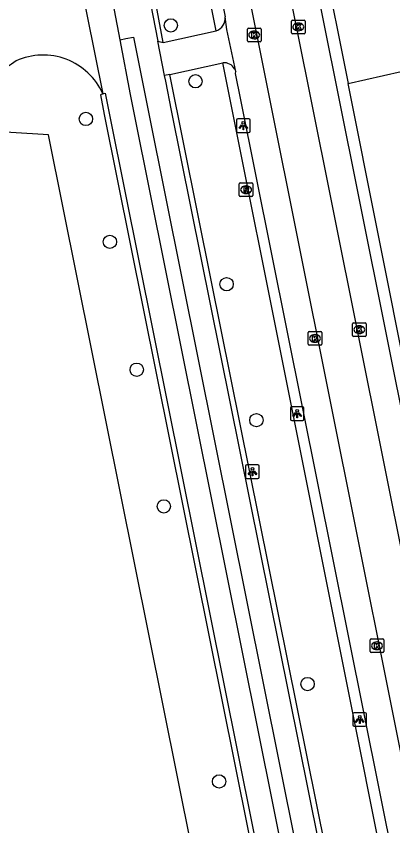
# Model space of a CAD drawing. Extents: x 160203 to 161526, y 379529 to 381797.
# Drawn here: x 160799.8 to 160827.4, y 380438.4 to 380497.8 of the extents above; entities that cross this region are included whole.
import ezdxf

# ---------------------------------------------------------------- set-up
doc = ezdxf.new("R2010")
doc.units = 0
for name, color, linetype in [('IMGEO_Boom', 7, 'Continuous'), ('IMGEO_Fietspad_open', 7, 'Continuous'), ('IMGEO_Kolk', 7, 'Continuous'), ('IMGEO_Lichtpunt', 7, 'Continuous'), ('IMGEO_Loofbos', 7, 'Continuous'), ('IMGEO_Rijbaan_lokaal_gesloten', 7, 'Continuous'), ('IMGEO_Rijbaan_lokaal_open', 7, 'Continuous'), ('IMGEO_Rioolput', 7, 'Continuous'), ('IMGEO_Voetpad_open', 7, 'Continuous')]:
    doc.layers.add(name, color=color, linetype=linetype)

msp = doc.modelspace()

# ---------------------------------------------------------------- linework, layer by layer
at = {"layer": 'IMGEO_Boom'}
for centre in [(160811.1, 380497.112), (160812.91, 380493.016), (160804.874, 380490.251), (160806.632, 380481.246), (160815.191, 380478.14), (160808.596, 380471.874), (160817.373, 380468.172), (160810.588, 380461.854), (160821.126, 380448.83), (160814.636, 380441.688)]:
    msp.add_circle(centre, 0.489, dxfattribs=at)
at = {"layer": 'IMGEO_Fietspad_open'}
for points in [[(160815.874, 380493.74), (160815.195, 380496.812), (160815.089, 380497.738)], [(160810.527, 380495.867), (160814.434, 380496.716)], [(160811.026, 380493.513), (160814.915, 380494.379)], [(160815.777, 380493.933), (160815.874, 380493.74)]]:
    msp.add_lwpolyline(points, dxfattribs=at)
for centre, radius, start, end in [((160814.08, 380497.664), 1.011, 290.46572, 4.22265), ((160814.969, 380493.428), 0.953, 32.02559, 93.2602)]:
    msp.add_arc(centre, radius, start, end, dxfattribs=at)
at = {"layer": 'IMGEO_Kolk'}
for p, q in [((160819.945, 380496.573), (160819.945, 380497.425)), ((160820.02, 380497.499), (160820.872, 380497.499)), ((160820.946, 380497.425), (160820.946, 380496.573)), ((160816.714, 380495.984), (160816.714, 380496.836)), ((160816.789, 380496.91), (160817.641, 380496.91)), ((160817.715, 380496.836), (160817.715, 380495.984)), ((160820.433, 380497.279), (160820.458, 380497.279)), ((160817.202, 380496.69), (160817.227, 380496.69)), ((160820.872, 380496.499), (160820.02, 380496.499)), ((160820.456, 380496.719), (160820.431, 380496.719)), ((160817.641, 380495.91), (160816.789, 380495.91)), ((160817.225, 380496.13), (160817.2, 380496.13)), ((160824.421, 380474.382), (160824.421, 380475.234)), ((160824.496, 380475.308), (160825.348, 380475.308)), ((160824.909, 380475.088), (160824.934, 380475.088)), ((160825.422, 380475.234), (160825.422, 380474.382)), ((160821.168, 380473.741), (160821.168, 380474.593)), ((160821.243, 380474.667), (160822.095, 380474.667)), ((160821.656, 380474.447), (160821.681, 380474.447)), ((160822.169, 380474.593), (160822.169, 380473.741)), ((160825.348, 380474.308), (160824.496, 380474.308)), ((160824.932, 380474.528), (160824.907, 380474.528)), ((160822.095, 380473.667), (160821.243, 380473.667)), ((160821.679, 380473.887), (160821.654, 380473.887)), ((160825.716, 380451.206), (160825.716, 380452.058)), ((160825.791, 380452.132), (160826.643, 380452.132)), ((160826.204, 380451.912), (160826.229, 380451.912)), ((160826.717, 380452.058), (160826.717, 380451.206)), ((160826.643, 380451.132), (160825.791, 380451.132)), ((160826.227, 380451.352), (160826.202, 380451.352))]:
    msp.add_line(p, q, dxfattribs=at)
for points in [[(160819.945, 380496.573), (160819.945, 380497.425)], [(160820.02, 380497.499), (160820.872, 380497.499)], [(160820.946, 380497.425), (160820.946, 380496.573)], [(160816.714, 380495.984), (160816.714, 380496.836)], [(160816.789, 380496.91), (160817.641, 380496.91)], [(160817.715, 380496.836), (160817.715, 380495.984)], [(160820.266, 380497.199), (160820.389, 380497.199), (160820.389, 380497.048), (160820.519, 380497.199), (160820.683, 380497.199), (160820.537, 380497.048), (160820.69, 380496.799), (160820.538, 380496.799), (160820.453, 380496.963), (160820.389, 380496.896), (160820.389, 380496.799), (160820.266, 380496.799), (160820.266, 380497.199)], [(160817.035, 380496.61), (160817.158, 380496.61), (160817.158, 380496.459), (160817.288, 380496.61), (160817.452, 380496.61), (160817.306, 380496.459), (160817.459, 380496.21), (160817.307, 380496.21), (160817.222, 380496.374), (160817.158, 380496.307), (160817.158, 380496.21), (160817.035, 380496.21), (160817.035, 380496.61)], [(160820.872, 380496.499), (160820.02, 380496.499)], [(160817.641, 380495.91), (160816.789, 380495.91)], [(160824.421, 380474.382), (160824.421, 380475.234)], [(160824.496, 380475.308), (160825.348, 380475.308)], [(160824.742, 380475.008), (160824.865, 380475.008), (160824.865, 380474.857), (160824.995, 380475.008), (160825.159, 380475.008), (160825.013, 380474.857), (160825.166, 380474.608), (160825.014, 380474.608), (160824.929, 380474.772), (160824.865, 380474.705), (160824.865, 380474.608), (160824.742, 380474.608), (160824.742, 380475.008)], [(160825.422, 380475.234), (160825.422, 380474.382)], [(160821.168, 380473.741), (160821.168, 380474.593)], [(160821.243, 380474.667), (160822.095, 380474.667)], [(160821.489, 380474.367), (160821.612, 380474.367), (160821.612, 380474.216), (160821.742, 380474.367), (160821.906, 380474.367), (160821.76, 380474.216), (160821.913, 380473.967), (160821.761, 380473.967), (160821.676, 380474.131), (160821.612, 380474.064), (160821.612, 380473.967), (160821.489, 380473.967), (160821.489, 380474.367)], [(160822.169, 380474.593), (160822.169, 380473.741)], [(160825.348, 380474.308), (160824.496, 380474.308)], [(160822.095, 380473.667), (160821.243, 380473.667)], [(160825.716, 380451.206), (160825.716, 380452.058)], [(160825.791, 380452.132), (160826.643, 380452.132)], [(160826.037, 380451.832), (160826.16, 380451.832), (160826.16, 380451.681), (160826.29, 380451.832), (160826.454, 380451.832), (160826.308, 380451.681), (160826.461, 380451.432), (160826.309, 380451.432), (160826.224, 380451.596), (160826.16, 380451.529), (160826.16, 380451.432), (160826.037, 380451.432), (160826.037, 380451.832)], [(160826.717, 380452.058), (160826.717, 380451.206)], [(160826.643, 380451.132), (160825.791, 380451.132)]]:
    msp.add_lwpolyline(points, dxfattribs=at)
for centre, start, end in [((160820.022, 380497.423), 91.55205, 178.44795), ((160820.022, 380497.423), 91.55205, 178.44795), ((160820.87, 380497.423), 1.55205, 88.44795), ((160820.87, 380497.423), 1.55205, 88.44795), ((160816.791, 380496.834), 91.55205, 178.44795), ((160816.791, 380496.834), 91.55205, 178.44795), ((160817.639, 380496.834), 1.55205, 88.44795), ((160817.639, 380496.834), 1.55205, 88.44795), ((160820.022, 380496.575), 181.55205, 268.44795), ((160820.022, 380496.575), 181.55205, 268.44795), ((160820.87, 380496.575), 271.55205, 358.44795), ((160820.87, 380496.575), 271.55205, 358.44795), ((160816.791, 380495.986), 181.55205, 268.44795), ((160816.791, 380495.986), 181.55205, 268.44795), ((160817.639, 380495.986), 271.55205, 358.44795), ((160817.639, 380495.986), 271.55205, 358.44795), ((160824.498, 380475.232), 91.55205, 178.44795), ((160824.498, 380475.232), 91.55205, 178.44795), ((160825.346, 380475.232), 1.55205, 88.44795), ((160825.346, 380475.232), 1.55205, 88.44795), ((160821.245, 380474.591), 91.55205, 178.44795), ((160821.245, 380474.591), 91.55205, 178.44795), ((160822.093, 380474.591), 1.55205, 88.44795), ((160822.093, 380474.591), 1.55205, 88.44795), ((160824.498, 380474.384), 181.55205, 268.44795), ((160824.498, 380474.384), 181.55205, 268.44795), ((160825.346, 380474.384), 271.55205, 358.44795), ((160825.346, 380474.384), 271.55205, 358.44795), ((160821.245, 380473.743), 181.55205, 268.44795), ((160821.245, 380473.743), 181.55205, 268.44795), ((160822.093, 380473.743), 271.55205, 358.44795), ((160822.093, 380473.743), 271.55205, 358.44795), ((160825.793, 380452.056), 91.55205, 178.44795), ((160825.793, 380452.056), 91.55205, 178.44795), ((160826.641, 380452.056), 1.55205, 88.44795), ((160826.641, 380452.056), 1.55205, 88.44795), ((160825.793, 380451.208), 181.55205, 268.44795), ((160825.793, 380451.208), 181.55205, 268.44795), ((160826.641, 380451.208), 271.55205, 358.44795), ((160826.641, 380451.208), 271.55205, 358.44795)]:
    msp.add_arc(centre, 0.0765, start, end, dxfattribs=at)
for centre, major_axis, ratio, start_param, end_param in [((160820.432, 380496.999), (-0.387, 0.002), 0.722429, 4.712389, 7.853982), ((160820.457, 380496.999), (-0.39, 0.002), 0.717154, 1.570796, 4.712389), ((160817.201, 380496.41), (-0.387, 0.002), 0.722429, 4.712389, 7.853982), ((160817.226, 380496.41), (-0.39, 0.002), 0.717154, 1.570796, 4.712389), ((160824.908, 380474.808), (-0.387, 0.002), 0.722429, 4.712389, 7.853982), ((160824.933, 380474.808), (-0.39, 0.002), 0.717154, 1.570796, 4.712389), ((160821.655, 380474.167), (-0.387, 0.002), 0.722429, 4.712389, 7.853982), ((160821.68, 380474.167), (-0.39, 0.002), 0.717154, 1.570796, 4.712389), ((160826.203, 380451.632), (-0.387, 0.002), 0.722429, 4.712389, 7.853982), ((160826.228, 380451.632), (-0.39, 0.002), 0.717154, 1.570796, 4.712389)]:
    msp.add_ellipse(centre, major_axis=major_axis, ratio=ratio, start_param=start_param, end_param=end_param, dxfattribs=at)
at = {"layer": 'IMGEO_Lichtpunt'}
for p, q in [((160815.917, 380490.168), (160815.917, 380489.361)), ((160815.917, 380490.168), (160815.917, 380489.361)), ((160816.819, 380490.263), (160816.011, 380490.263)), ((160816.819, 380490.263), (160816.011, 380490.263)), ((160816.913, 380489.361), (160816.913, 380490.168)), ((160816.913, 380489.361), (160816.913, 380490.168)), ((160816.011, 380489.267), (160816.819, 380489.267)), ((160816.011, 380489.267), (160816.819, 380489.267)), ((160819.868, 380469.059), (160819.868, 380468.252)), ((160819.868, 380469.059), (160819.868, 380468.252)), ((160820.77, 380469.154), (160819.962, 380469.154)), ((160820.77, 380469.154), (160819.962, 380469.154)), ((160820.864, 380468.252), (160820.864, 380469.059)), ((160820.864, 380468.252), (160820.864, 380469.059)), ((160819.962, 380468.158), (160820.77, 380468.158)), ((160819.962, 380468.158), (160820.77, 380468.158)), ((160816.584, 380464.802), (160816.584, 380463.995)), ((160816.584, 380464.802), (160816.584, 380463.995)), ((160817.486, 380464.897), (160816.678, 380464.897)), ((160817.486, 380464.897), (160816.678, 380464.897)), ((160817.58, 380463.995), (160817.58, 380464.802)), ((160817.58, 380463.995), (160817.58, 380464.802)), ((160816.678, 380463.901), (160817.486, 380463.901)), ((160816.678, 380463.901), (160817.486, 380463.901)), ((160824.45, 380446.634), (160824.45, 380445.827)), ((160824.45, 380446.634), (160824.45, 380445.827)), ((160825.352, 380446.729), (160824.544, 380446.729)), ((160825.352, 380446.729), (160824.544, 380446.729)), ((160825.446, 380445.827), (160825.446, 380446.634)), ((160825.446, 380445.827), (160825.446, 380446.634)), ((160824.544, 380445.733), (160825.352, 380445.733)), ((160824.544, 380445.733), (160825.352, 380445.733))]:
    msp.add_line(p, q, dxfattribs=at)
for points in [[(160816.291, 380489.832), (160816.33, 380489.804), (160816.142, 380489.542), (160816.104, 380489.569), (160816.291, 380489.832)], [(160816.393, 380489.784), (160816.44, 380489.784), (160816.44, 380489.462), (160816.393, 380489.462), (160816.393, 380489.784)], [(160816.503, 380489.804), (160816.541, 380489.831), (160816.728, 380489.569), (160816.689, 380489.541), (160816.503, 380489.804)], [(160820.242, 380468.723), (160820.281, 380468.695), (160820.093, 380468.433), (160820.055, 380468.46), (160820.242, 380468.723)], [(160820.344, 380468.675), (160820.391, 380468.675), (160820.391, 380468.353), (160820.344, 380468.353), (160820.344, 380468.675)], [(160820.454, 380468.695), (160820.492, 380468.722), (160820.679, 380468.46), (160820.64, 380468.432), (160820.454, 380468.695)], [(160816.958, 380464.466), (160816.997, 380464.438), (160816.809, 380464.176), (160816.771, 380464.203), (160816.958, 380464.466)], [(160817.06, 380464.418), (160817.107, 380464.418), (160817.107, 380464.096), (160817.06, 380464.096), (160817.06, 380464.418)], [(160817.17, 380464.438), (160817.208, 380464.465), (160817.395, 380464.203), (160817.356, 380464.175), (160817.17, 380464.438)], [(160824.824, 380446.298), (160824.863, 380446.27), (160824.675, 380446.008), (160824.637, 380446.035), (160824.824, 380446.298)], [(160824.926, 380446.25), (160824.973, 380446.25), (160824.973, 380445.928), (160824.926, 380445.928), (160824.926, 380446.25)], [(160825.036, 380446.27), (160825.074, 380446.297), (160825.261, 380446.035), (160825.222, 380446.007), (160825.036, 380446.27)]]:
    msp.add_lwpolyline(points, dxfattribs=at)
for centre in [(160816.416, 380489.966), (160820.367, 380468.857), (160817.083, 380464.6), (160824.949, 380446.432)]:
    msp.add_circle(centre, 0.0994, dxfattribs=at)
for centre, start, end in [((160816.011, 380490.168), 90, 180), ((160816.011, 380490.168), 90, 180), ((160816.819, 380490.168), 0, 90), ((160816.819, 380490.168), 0, 90), ((160816.011, 380489.361), 180, 270), ((160816.011, 380489.361), 180, 270), ((160816.819, 380489.361), 270, 0), ((160816.819, 380489.361), 270, 360), ((160819.962, 380469.059), 90, 180), ((160819.962, 380469.059), 90, 180), ((160820.77, 380469.059), 0, 90), ((160820.77, 380469.059), 0, 90), ((160819.962, 380468.252), 180, 270), ((160819.962, 380468.252), 180, 270), ((160820.77, 380468.252), 270, 0), ((160820.77, 380468.252), 270, 360), ((160816.678, 380464.802), 90, 180), ((160816.678, 380464.802), 90, 180), ((160817.486, 380464.802), 0, 90), ((160817.486, 380464.802), 0, 90), ((160816.678, 380463.995), 180, 270), ((160816.678, 380463.995), 180, 270), ((160817.486, 380463.995), 270, 0), ((160817.486, 380463.995), 270, 360), ((160824.544, 380446.634), 90, 180), ((160824.544, 380446.634), 90, 180), ((160825.352, 380446.634), 0, 90), ((160825.352, 380446.634), 0, 90), ((160824.544, 380445.827), 180, 270), ((160824.544, 380445.827), 180, 270), ((160825.352, 380445.827), 270, 0), ((160825.352, 380445.827), 270, 360)]:
    msp.add_arc(centre, 0.0946, start, end, dxfattribs=at)
at = {"layer": 'IMGEO_Loofbos'}
for points in [[(160824.092, 380492.861), (160831.887, 380494.616)], [(160826.408, 380365.955), (160825.615, 380371.544), (160820.389, 380397.556), (160816.06, 380419.106), (160814.776, 380425.496), (160813.712, 380431.457), (160802.128, 380489.092), (160796.963, 380489.418)]]:
    msp.add_lwpolyline(points, dxfattribs=at)
at = {"layer": 'IMGEO_Rijbaan_lokaal_gesloten'}
for points in [[(160808.559, 380544.241), (160808.143, 380544.306), (160806.942, 380529.476), (160806.861, 380527.406), (160806.813, 380525.335), (160806.797, 380523.264), (160806.814, 380521.193), (160806.864, 380519.122), (160806.946, 380517.053), (160807.088, 380514.887), (160807.282, 380512.724), (160807.527, 380510.567), (160807.823, 380508.417), (160808.171, 380506.274), (160808.569, 380504.14), (160810.154, 380495.945)], [(160814.424, 380511.244), (160818.287, 380491.97), (160848.829, 380339.603)], [(160851.769, 380340.218), (160821.234, 380492.423), (160817.512, 380510.978)], [(160803.191, 380506.666), (160806.108, 380492.099)], [(160807.391, 380496.064), (160805.705, 380504.893)], [(160807.391, 380496.064), (160807.806, 380496.157), (160808.357, 380496.254), (160809.488, 380490.62), (160847.878, 380299.47), (160857.878, 380249.092), (160856.862, 380248.916)], [(160856.862, 380248.916), (160846.915, 380299.112), (160808.457, 380490.462), (160808.139, 380492.044), (160807.391, 380496.064)], [(160810.646, 380493.434), (160810.154, 380495.945)], [(160841.352, 380340.899), (160811.161, 380490.877), (160810.731, 380493.012), (160810.646, 380493.434)], [(160806.108, 380492.099), (160806.281, 380492.144), (160806.674, 380490.188), (160845.136, 380298.897), (160858.94, 380229.148), (160865.008, 380198.49)]]:
    msp.add_lwpolyline(points, dxfattribs=at)
for centre, radius, start, end in [((160843.312, 380432.127), 76.085, 124.91865, 130.12451), ((160801.734, 380490.152), 4.788, 23.99698, 114.34591)]:
    msp.add_arc(centre, radius, start, end, dxfattribs=at)
at = {"layer": 'IMGEO_Rijbaan_lokaal_open'}
for points in [[(160810.527, 380495.867), (160809.779, 380499.956)], [(160810.154, 380495.945), (160810.527, 380495.867)], [(160811.026, 380493.513), (160810.646, 380493.434)], [(160841.352, 380340.899), (160841.726, 380341.019), (160841.379, 380342.789), (160814.089, 380478.303), (160811.026, 380493.513)], [(160806.108, 380492.099), (160805.945, 380492.03), (160806.217, 380490.57), (160844.613, 380299.608), (160849.881, 380272.972)]]:
    msp.add_lwpolyline(points, dxfattribs=at)
at = {"layer": 'IMGEO_Rioolput'}
for p, q in [((160816.194, 380485.568), (160817.046, 380485.568)), ((160816.119, 380484.642), (160816.119, 380485.494)), ((160816.607, 380485.348), (160816.632, 380485.348)), ((160817.12, 380485.494), (160817.12, 380484.642)), ((160817.046, 380484.568), (160816.194, 380484.568)), ((160816.63, 380484.788), (160816.605, 380484.788))]:
    msp.add_line(p, q, dxfattribs=at)
for points in [[(160816.194, 380485.568), (160817.046, 380485.568)], [(160816.119, 380484.642), (160816.119, 380485.494)], [(160816.708, 380485.266), (160816.456, 380485.268), (160816.456, 380484.868)], [(160816.456, 380484.868), (160816.58, 380484.868), (160816.58, 380485.03), (160816.591, 380485.03)], [(160816.634, 380485.187), (160816.58, 380485.187), (160816.58, 380485.106)], [(160816.58, 380485.106), (160816.632, 380485.106)], [(160816.638, 380485.001), (160816.709, 380484.868), (160816.849, 380484.868), (160816.784, 380484.994)], [(160817.12, 380485.494), (160817.12, 380484.642)], [(160817.046, 380484.568), (160816.194, 380484.568)]]:
    msp.add_lwpolyline(points, dxfattribs=at)
for centre, radius, start, end in [((160816.196, 380485.492), 0.0765, 91.55205, 178.44795), ((160816.196, 380485.492), 0.0765, 91.55205, 178.44795), ((160817.044, 380485.492), 0.0765, 1.55205, 88.44795), ((160817.044, 380485.492), 0.0765, 1.55205, 88.44795), ((160816.59, 380484.977), 0.0533, 26.02933, 88.69889), ((160816.616, 380485.295), 0.19, 274.7715, 282.96867), ((160816.64, 380485.091), 0.0964, 77.00612, 93.18647), ((160816.654, 380485.148), 0.0378, 276.66336, 79.67722), ((160816.707, 380485.156), 0.109, 350.36119, 89.41601), ((160816.705, 380485.156), 0.112, 277.58423, 350.98172), ((160816.689, 380484.941), 0.108, 29.51342, 73.79051), ((160816.196, 380484.644), 0.0765, 181.55205, 268.44795), ((160816.196, 380484.644), 0.0765, 181.55205, 268.44795), ((160817.044, 380484.644), 0.0765, 271.55205, 358.44795), ((160817.044, 380484.644), 0.0765, 271.55205, 358.44795)]:
    msp.add_arc(centre, radius, start, end, dxfattribs=at)
for centre, major_axis, ratio, start_param, end_param in [((160816.606, 380485.068), (-0.387, 0.002), 0.722429, 4.712389, 7.853982), ((160816.631, 380485.068), (-0.39, 0.002), 0.717154, 1.570796, 4.712389)]:
    msp.add_ellipse(centre, major_axis=major_axis, ratio=ratio, start_param=start_param, end_param=end_param, dxfattribs=at)
at = {"layer": 'IMGEO_Voetpad_open'}
for points in [[(160820.338, 380511.651), (160824.092, 380492.861)], [(160812.447, 380511.162), (160815.089, 380497.738)], [(160819.469, 380511.448), (160823.223, 380492.728), (160853.643, 380341.04)], [(160814.434, 380496.716), (160811.612, 380510.898)], [(160846.061, 380339.046), (160841.959, 380359.232), (160830.916, 380414.289), (160819.918, 380469.339), (160814.915, 380494.379)], [(160846.771, 380339.726), (160816.238, 380491.656), (160815.85, 380493.584), (160815.874, 380493.74)], [(160854.574, 380340.734), (160839.604, 380415.212), (160824.092, 380492.861)]]:
    msp.add_lwpolyline(points, dxfattribs=at)

doc.saveas('drawing.dxf')
